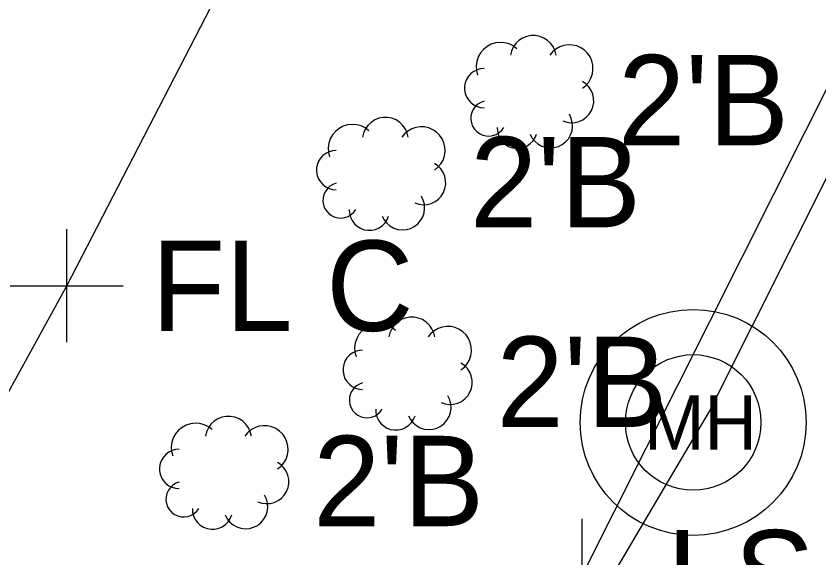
# Model space of a CAD drawing. Extents: x 1363693 to 1365209, y 422201 to 424153.
# Drawn here: x 1364118.05 to 1364132.26, y 422873.45 to 422883.05 of the extents above; entities that cross this region are included whole.
import ezdxf

# ---------------------------------------------------------------- set-up
doc = ezdxf.new("R2010")
doc.units = 0
for name, color, linetype in [('RD_X_Fence', 7, 'Continuous'), ('SV_X_Random_Point', 7, 'Continuous'), ('SV_X_Shot_Marker', 7, 'Continuous'), ('UT_X_FO', 7, 'Continuous'), ('UT_X_Unknown_Cells', 7, 'Continuous'), ('VG_X_Cells', 7, 'Continuous'), ('VG_X_Flower_Bed', 7, 'Continuous'), ('VG_X_Text', 7, 'Continuous')]:
    doc.layers.add(name, color=color, linetype=linetype)

msp = doc.modelspace()

# ---------------------------------------------------------------- linework, layer by layer
at = {"layer": 'RD_X_Fence'}
for p, q in [((1364118.947, 422878.272), (1364130.072, 422899.807)), ((1364106.787, 422856.103), (1364118.947, 422878.272))]:
    msp.add_line(p, q, dxfattribs=at)
at = {"layer": 'SV_X_Random_Point'}
msp.add_line((1364128.07, 422872.145), (1364128.07, 422874.145), dxfattribs=at)
at = {"layer": 'SV_X_Shot_Marker'}
for p, q in [((1364118.947, 422877.272), (1364118.947, 422879.272)), ((1364117.947, 422878.272), (1364119.947, 422878.272))]:
    msp.add_line(p, q, dxfattribs=at)
at = {"layer": 'UT_X_FO'}
msp.add_lwpolyline([(1364198.41, 423083.145), (1364202.916, 423079.215), (1364206.614, 423072.625), (1364206.927, 423065.384), (1364205.607, 423052.889), (1364202.652, 423033.176), (1364193.585, 423006.537), (1364182.955, 422981.103), (1364130.325, 422876.058), (1364040.63, 422724.214)], dxfattribs=at)
at = {"layer": 'UT_X_Unknown_Cells'}
for radius in [2, 1.2]:
    msp.add_circle((1364130.035, 422875.852), radius, dxfattribs=at)
at = {"layer": 'VG_X_Cells'}
for points in [[(1364127.612, 422882.351), (1364127.593, 422882.426), (1364127.561, 422882.497), (1364127.516, 422882.561), (1364127.459, 422882.615), (1364127.394, 422882.657), (1364127.321, 422882.686), (1364127.245, 422882.701), (1364127.166, 422882.701), (1364127.09, 422882.686), (1364127.017, 422882.657), (1364126.952, 422882.615), (1364126.895, 422882.561), (1364126.85, 422882.497), (1364126.817, 422882.426), (1364126.799, 422882.351)], [(1364126.915, 422882.467), (1364126.85, 422882.516), (1364126.777, 422882.551), (1364126.698, 422882.573), (1364126.616, 422882.579), (1364126.535, 422882.569), (1364126.457, 422882.545), (1364126.386, 422882.506), (1364126.322, 422882.455), (1364126.27, 422882.392), (1364126.23, 422882.321), (1364126.204, 422882.244), (1364126.194, 422882.163), (1364126.199, 422882.081), (1364126.219, 422882.002)], [(1364128.076, 422881.77), (1364128.137, 422881.819), (1364128.187, 422881.878), (1364128.226, 422881.946), (1364128.251, 422882.02), (1364128.262, 422882.096), (1364128.259, 422882.174), (1364128.241, 422882.25), (1364128.21, 422882.321), (1364128.166, 422882.386), (1364128.111, 422882.441), (1364128.047, 422882.484), (1364127.976, 422882.516), (1364127.9, 422882.533), (1364127.822, 422882.536), (1364127.745, 422882.525), (1364127.672, 422882.5), (1364127.604, 422882.461), (1364127.545, 422882.411), (1364127.496, 422882.351)], [(1364126.335, 422882.118), (1364126.271, 422882.112), (1364126.209, 422882.095), (1364126.151, 422882.066), (1364126.1, 422882.027), (1364126.057, 422881.98), (1364126.023, 422881.925), (1364126, 422881.865), (1364125.988, 422881.802), (1364125.988, 422881.738), (1364126, 422881.675), (1364126.023, 422881.615), (1364126.057, 422881.56), (1364126.1, 422881.513), (1364126.151, 422881.474), (1364126.209, 422881.445), (1364126.271, 422881.428), (1364126.335, 422881.422)], [(1364127.728, 422881.189), (1364127.798, 422881.166), (1364127.872, 422881.156), (1364127.946, 422881.161), (1364128.018, 422881.179), (1364128.085, 422881.211), (1364128.144, 422881.255), (1364128.195, 422881.309), (1364128.234, 422881.372), (1364128.261, 422881.441), (1364128.274, 422881.514), (1364128.273, 422881.588), (1364128.258, 422881.661), (1364128.23, 422881.729), (1364128.189, 422881.791), (1364128.137, 422881.844), (1364128.076, 422881.886)], [(1364126.335, 422881.538), (1364126.277, 422881.517), (1364126.224, 422881.485), (1364126.179, 422881.443), (1364126.143, 422881.393), (1364126.117, 422881.338), (1364126.102, 422881.278), (1364126.1, 422881.217), (1364126.109, 422881.156), (1364126.13, 422881.098), (1364126.162, 422881.046), (1364126.204, 422881), (1364126.253, 422880.964), (1364126.309, 422880.938), (1364126.369, 422880.923), (1364126.43, 422880.92), (1364126.491, 422880.93), (1364126.549, 422880.951), (1364126.601, 422880.982), (1364126.647, 422881.024), (1364126.683, 422881.073)], [(1364127.147, 422880.957), (1364127.182, 422880.89), (1364127.23, 422880.83), (1364127.287, 422880.781), (1364127.354, 422880.744), (1364127.426, 422880.721), (1364127.501, 422880.712), (1364127.577, 422880.717), (1364127.65, 422880.738), (1364127.718, 422880.771), (1364127.778, 422880.818), (1364127.828, 422880.875), (1364127.866, 422880.941), (1364127.891, 422881.013), (1364127.901, 422881.088), (1364127.896, 422881.164), (1364127.877, 422881.237), (1364127.844, 422881.306)], [(1364124.296, 422881.016), (1364124.231, 422881.065), (1364124.158, 422881.1), (1364124.079, 422881.122), (1364123.997, 422881.128), (1364123.916, 422881.118), (1364123.838, 422881.094), (1364123.767, 422881.055), (1364123.703, 422881.004), (1364123.651, 422880.941), (1364123.611, 422880.87), (1364123.585, 422880.793), (1364123.575, 422880.712), (1364123.58, 422880.63), (1364123.6, 422880.551)], [(1364124.993, 422880.9), (1364124.974, 422880.975), (1364124.942, 422881.046), (1364124.897, 422881.11), (1364124.84, 422881.164), (1364124.775, 422881.206), (1364124.702, 422881.235), (1364124.626, 422881.25), (1364124.547, 422881.25), (1364124.471, 422881.235), (1364124.398, 422881.206), (1364124.333, 422881.164), (1364124.276, 422881.11), (1364124.231, 422881.046), (1364124.198, 422880.975), (1364124.18, 422880.9)], [(1364125.457, 422880.319), (1364125.518, 422880.368), (1364125.568, 422880.427), (1364125.607, 422880.495), (1364125.632, 422880.569), (1364125.643, 422880.645), (1364125.64, 422880.723), (1364125.622, 422880.799), (1364125.591, 422880.87), (1364125.547, 422880.935), (1364125.492, 422880.99), (1364125.428, 422881.033), (1364125.357, 422881.065), (1364125.281, 422881.082), (1364125.203, 422881.085), (1364125.126, 422881.074), (1364125.053, 422881.049), (1364124.985, 422881.01), (1364124.926, 422880.96), (1364124.877, 422880.9)], [(1364126.567, 422881.073), (1364126.571, 422881.005), (1364126.588, 422880.939), (1364126.617, 422880.877), (1364126.657, 422880.821), (1364126.708, 422880.775), (1364126.766, 422880.739), (1364126.83, 422880.715), (1364126.898, 422880.704), (1364126.967, 422880.706), (1364127.033, 422880.721), (1364127.096, 422880.748), (1364127.152, 422880.787), (1364127.2, 422880.836), (1364127.238, 422880.894), (1364127.264, 422880.957)], [(1364123.716, 422880.667), (1364123.652, 422880.661), (1364123.59, 422880.644), (1364123.532, 422880.615), (1364123.481, 422880.576), (1364123.438, 422880.529), (1364123.404, 422880.474), (1364123.381, 422880.414), (1364123.369, 422880.351), (1364123.369, 422880.287), (1364123.381, 422880.224), (1364123.404, 422880.164), (1364123.438, 422880.109), (1364123.481, 422880.062), (1364123.532, 422880.023), (1364123.59, 422879.994), (1364123.652, 422879.977), (1364123.716, 422879.971)], [(1364125.109, 422879.738), (1364125.179, 422879.715), (1364125.253, 422879.705), (1364125.327, 422879.71), (1364125.399, 422879.728), (1364125.466, 422879.76), (1364125.525, 422879.804), (1364125.576, 422879.858), (1364125.615, 422879.921), (1364125.642, 422879.99), (1364125.655, 422880.063), (1364125.654, 422880.137), (1364125.639, 422880.21), (1364125.611, 422880.278), (1364125.57, 422880.34), (1364125.518, 422880.393), (1364125.457, 422880.435)], [(1364123.716, 422880.087), (1364123.658, 422880.066), (1364123.605, 422880.034), (1364123.56, 422879.992), (1364123.524, 422879.942), (1364123.498, 422879.887), (1364123.483, 422879.827), (1364123.481, 422879.766), (1364123.49, 422879.705), (1364123.511, 422879.647), (1364123.543, 422879.595), (1364123.585, 422879.549), (1364123.634, 422879.513), (1364123.69, 422879.487), (1364123.75, 422879.472), (1364123.811, 422879.469), (1364123.872, 422879.479), (1364123.93, 422879.5), (1364123.982, 422879.531), (1364124.028, 422879.573), (1364124.064, 422879.622)], [(1364124.528, 422879.506), (1364124.563, 422879.439), (1364124.611, 422879.379), (1364124.668, 422879.33), (1364124.735, 422879.293), (1364124.807, 422879.27), (1364124.882, 422879.261), (1364124.958, 422879.266), (1364125.031, 422879.287), (1364125.099, 422879.32), (1364125.159, 422879.367), (1364125.209, 422879.424), (1364125.247, 422879.49), (1364125.272, 422879.562), (1364125.282, 422879.637), (1364125.277, 422879.713), (1364125.258, 422879.786), (1364125.225, 422879.855)], [(1364123.948, 422879.622), (1364123.952, 422879.554), (1364123.969, 422879.488), (1364123.998, 422879.426), (1364124.038, 422879.37), (1364124.089, 422879.324), (1364124.147, 422879.288), (1364124.211, 422879.264), (1364124.279, 422879.253), (1364124.348, 422879.255), (1364124.414, 422879.27), (1364124.477, 422879.297), (1364124.533, 422879.336), (1364124.581, 422879.385), (1364124.619, 422879.443), (1364124.645, 422879.506)], [(1364125.461, 422877.365), (1364125.442, 422877.44), (1364125.41, 422877.511), (1364125.365, 422877.575), (1364125.308, 422877.629), (1364125.243, 422877.671), (1364125.17, 422877.7), (1364125.094, 422877.715), (1364125.015, 422877.715), (1364124.939, 422877.7), (1364124.866, 422877.671), (1364124.801, 422877.629), (1364124.744, 422877.575), (1364124.699, 422877.511), (1364124.666, 422877.44), (1364124.648, 422877.365)], [(1364124.764, 422877.481), (1364124.699, 422877.53), (1364124.626, 422877.565), (1364124.547, 422877.587), (1364124.465, 422877.593), (1364124.384, 422877.583), (1364124.306, 422877.559), (1364124.235, 422877.52), (1364124.171, 422877.469), (1364124.119, 422877.406), (1364124.079, 422877.335), (1364124.053, 422877.258), (1364124.043, 422877.177), (1364124.048, 422877.095), (1364124.068, 422877.016)], [(1364125.925, 422876.784), (1364125.986, 422876.833), (1364126.036, 422876.892), (1364126.075, 422876.96), (1364126.1, 422877.034), (1364126.111, 422877.11), (1364126.108, 422877.188), (1364126.09, 422877.264), (1364126.059, 422877.335), (1364126.015, 422877.4), (1364125.96, 422877.455), (1364125.896, 422877.498), (1364125.825, 422877.53), (1364125.749, 422877.547), (1364125.671, 422877.55), (1364125.594, 422877.539), (1364125.521, 422877.514), (1364125.453, 422877.475), (1364125.394, 422877.425), (1364125.345, 422877.365)], [(1364124.184, 422877.132), (1364124.12, 422877.126), (1364124.058, 422877.109), (1364124, 422877.08), (1364123.949, 422877.041), (1364123.906, 422876.994), (1364123.872, 422876.939), (1364123.849, 422876.879), (1364123.837, 422876.816), (1364123.837, 422876.752), (1364123.849, 422876.689), (1364123.872, 422876.629), (1364123.906, 422876.574), (1364123.949, 422876.527), (1364124, 422876.488), (1364124.058, 422876.459), (1364124.12, 422876.442), (1364124.184, 422876.436)], [(1364125.577, 422876.203), (1364125.647, 422876.18), (1364125.721, 422876.17), (1364125.795, 422876.175), (1364125.867, 422876.193), (1364125.934, 422876.225), (1364125.993, 422876.269), (1364126.044, 422876.323), (1364126.083, 422876.386), (1364126.11, 422876.455), (1364126.123, 422876.528), (1364126.122, 422876.602), (1364126.107, 422876.675), (1364126.079, 422876.743), (1364126.038, 422876.805), (1364125.986, 422876.858), (1364125.925, 422876.9)], [(1364124.184, 422876.552), (1364124.126, 422876.531), (1364124.073, 422876.499), (1364124.028, 422876.457), (1364123.992, 422876.407), (1364123.966, 422876.352), (1364123.951, 422876.292), (1364123.949, 422876.231), (1364123.958, 422876.17), (1364123.979, 422876.112), (1364124.011, 422876.06), (1364124.053, 422876.014), (1364124.102, 422875.978), (1364124.158, 422875.952), (1364124.218, 422875.937), (1364124.279, 422875.934), (1364124.34, 422875.944), (1364124.398, 422875.965), (1364124.45, 422875.996), (1364124.496, 422876.038), (1364124.532, 422876.087)], [(1364124.996, 422875.971), (1364125.031, 422875.904), (1364125.079, 422875.844), (1364125.136, 422875.795), (1364125.203, 422875.758), (1364125.275, 422875.735), (1364125.35, 422875.726), (1364125.426, 422875.731), (1364125.499, 422875.752), (1364125.567, 422875.785), (1364125.627, 422875.832), (1364125.677, 422875.889), (1364125.715, 422875.955), (1364125.74, 422876.027), (1364125.75, 422876.102), (1364125.745, 422876.178), (1364125.726, 422876.251), (1364125.693, 422876.32)], [(1364124.416, 422876.087), (1364124.42, 422876.019), (1364124.437, 422875.953), (1364124.466, 422875.891), (1364124.506, 422875.835), (1364124.557, 422875.789), (1364124.615, 422875.753), (1364124.679, 422875.729), (1364124.747, 422875.718), (1364124.816, 422875.72), (1364124.882, 422875.735), (1364124.945, 422875.762), (1364125.001, 422875.801), (1364125.049, 422875.85), (1364125.087, 422875.908), (1364125.113, 422875.971)], [(1364122.215, 422875.609), (1364122.196, 422875.684), (1364122.164, 422875.755), (1364122.119, 422875.819), (1364122.062, 422875.873), (1364121.997, 422875.915), (1364121.924, 422875.944), (1364121.848, 422875.959), (1364121.769, 422875.959), (1364121.693, 422875.944), (1364121.62, 422875.915), (1364121.555, 422875.873), (1364121.498, 422875.819), (1364121.453, 422875.755), (1364121.42, 422875.684), (1364121.402, 422875.609)], [(1364121.518, 422875.725), (1364121.453, 422875.774), (1364121.38, 422875.809), (1364121.301, 422875.831), (1364121.219, 422875.837), (1364121.138, 422875.827), (1364121.06, 422875.803), (1364120.989, 422875.764), (1364120.925, 422875.713), (1364120.873, 422875.65), (1364120.833, 422875.579), (1364120.807, 422875.502), (1364120.797, 422875.421), (1364120.802, 422875.339), (1364120.822, 422875.26)], [(1364122.679, 422875.028), (1364122.74, 422875.077), (1364122.79, 422875.136), (1364122.829, 422875.204), (1364122.854, 422875.278), (1364122.865, 422875.354), (1364122.862, 422875.432), (1364122.844, 422875.508), (1364122.813, 422875.579), (1364122.769, 422875.644), (1364122.714, 422875.699), (1364122.65, 422875.742), (1364122.579, 422875.774), (1364122.503, 422875.791), (1364122.425, 422875.794), (1364122.348, 422875.783), (1364122.275, 422875.758), (1364122.207, 422875.719), (1364122.148, 422875.669), (1364122.099, 422875.609)], [(1364120.938, 422875.376), (1364120.874, 422875.37), (1364120.812, 422875.353), (1364120.754, 422875.324), (1364120.703, 422875.285), (1364120.66, 422875.238), (1364120.626, 422875.183), (1364120.603, 422875.123), (1364120.591, 422875.06), (1364120.591, 422874.996), (1364120.603, 422874.933), (1364120.626, 422874.873), (1364120.66, 422874.818), (1364120.703, 422874.771), (1364120.754, 422874.732), (1364120.812, 422874.703), (1364120.874, 422874.686), (1364120.938, 422874.68)], [(1364122.331, 422874.447), (1364122.401, 422874.424), (1364122.475, 422874.414), (1364122.549, 422874.419), (1364122.621, 422874.437), (1364122.688, 422874.469), (1364122.747, 422874.513), (1364122.798, 422874.567), (1364122.837, 422874.63), (1364122.864, 422874.699), (1364122.877, 422874.772), (1364122.876, 422874.846), (1364122.861, 422874.919), (1364122.833, 422874.987), (1364122.792, 422875.049), (1364122.74, 422875.102), (1364122.679, 422875.144)], [(1364120.938, 422874.796), (1364120.88, 422874.775), (1364120.827, 422874.743), (1364120.782, 422874.701), (1364120.746, 422874.651), (1364120.72, 422874.596), (1364120.705, 422874.536), (1364120.703, 422874.475), (1364120.712, 422874.414), (1364120.733, 422874.356), (1364120.765, 422874.304), (1364120.807, 422874.258), (1364120.856, 422874.222), (1364120.912, 422874.196), (1364120.972, 422874.181), (1364121.033, 422874.178), (1364121.094, 422874.188), (1364121.152, 422874.209), (1364121.204, 422874.24), (1364121.25, 422874.282), (1364121.286, 422874.331)], [(1364121.75, 422874.215), (1364121.785, 422874.148), (1364121.833, 422874.088), (1364121.89, 422874.039), (1364121.957, 422874.002), (1364122.029, 422873.979), (1364122.104, 422873.97), (1364122.18, 422873.975), (1364122.253, 422873.996), (1364122.321, 422874.029), (1364122.381, 422874.076), (1364122.431, 422874.133), (1364122.469, 422874.199), (1364122.494, 422874.271), (1364122.504, 422874.346), (1364122.499, 422874.422), (1364122.48, 422874.495), (1364122.447, 422874.564)], [(1364121.17, 422874.331), (1364121.174, 422874.263), (1364121.191, 422874.197), (1364121.22, 422874.135), (1364121.26, 422874.079), (1364121.311, 422874.033), (1364121.369, 422873.997), (1364121.433, 422873.973), (1364121.501, 422873.962), (1364121.57, 422873.964), (1364121.636, 422873.979), (1364121.699, 422874.006), (1364121.755, 422874.045), (1364121.803, 422874.094), (1364121.841, 422874.152), (1364121.867, 422874.215)]]:
    msp.add_lwpolyline(points, dxfattribs=at)
at = {"layer": 'VG_X_Flower_Bed'}
msp.add_line((1364128.07, 422873.145), (1364139.267, 422895.428), dxfattribs=at)

# ---------------------------------------------------------------- texts
at = {"layer": 'SV_X_Random_Point'}
msp.add_text('LS C', height=1.6, dxfattribs=at).set_placement((1364129.57, 422872.345))
at = {"layer": 'SV_X_Shot_Marker'}
msp.add_text('FL C', height=1.6, dxfattribs=at).set_placement((1364120.447, 422877.472))
at = {"layer": 'UT_X_Unknown_Cells'}
msp.add_text('MH', height=0.96, dxfattribs=at).set_placement((1364129.166, 422875.372))
at = {"layer": 'VG_X_Text'}
for p in [(1364128.705, 422880.757), (1364126.086, 422879.306), (1364126.554, 422875.771), (1364123.308, 422874.015)]:
    msp.add_text("2'B", height=1.6, dxfattribs=at).set_placement(p)

doc.saveas('drawing.dxf')
